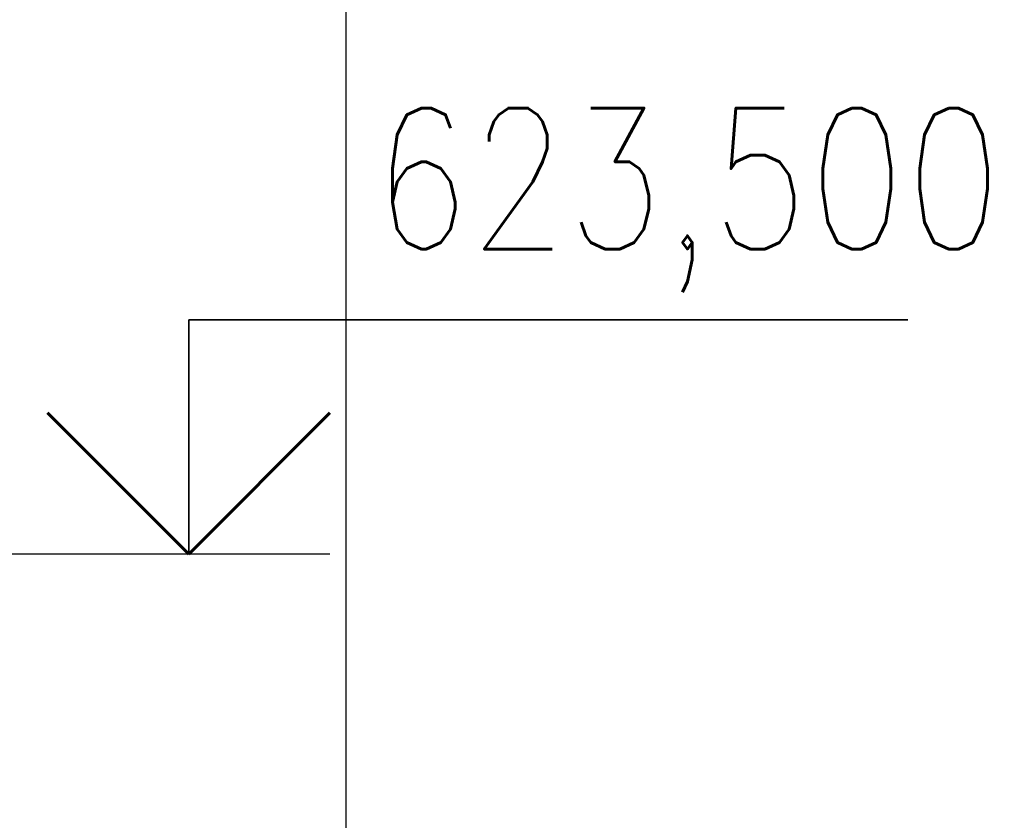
# Model space of a CAD drawing. Header units: millimetres. Extents: x 214111 to 284873, y 268617 to 319354.
# Tile 549 of 656: x 255935 to 258029, y 290122 to 291824. Entities that reach past the tile are written whole.
import ezdxf
from ezdxf.enums import TextEntityAlignment as Align

# ---------------------------------------------------------------- set-up
doc = ezdxf.new("R2010")
doc.units = ezdxf.units.MM
doc.layers.get('0').update_dxf_attribs({"color": 250})
doc.layers.add('ГТО-2_Бетон_025', color=7, linetype='Continuous', lineweight=25)
doc.layers.add('ГТО-2_Размеры', color=7, linetype='Continuous')
doc.layers.add('ГТО-2_Штриховка_018', color=7, linetype='Continuous', lineweight=18, true_color=0x6b6b6b)
doc.styles.add('RomanS', font='romans.shx', dxfattribs={"width": 0.7})

# ---------------------------------------------------------------- blocks, each defined once
blk = doc.blocks.new('*U412')
at = {"color": 2, "lineweight": 35, "ltscale": 100}
for p, q in [((6.061, 0), (6.061, 4.98)), ((6.061, 4.98), (21.353, 4.98))]:
    blk.add_line(p, q, dxfattribs=at)
at = {"color": 3, "lineweight": 60, "ltscale": 100}
for p, q in [((6.061, 0), (3.061, 3)), ((9.061, 3), (6.061, 0))]:
    blk.add_line(p, q, dxfattribs=at)
at = {"color": 7, "lineweight": 25, "ltscale": 100}
blk.add_line((9.061, 0), (0, 0), dxfattribs=at)
at = {"color": 2, "ltscale": 100, "style": 'RomanS', "width": 0.8, "flags": 8}
for tag, p in [('OTMETKA', (23.465, 7.98)), ('OTMETKA_2', (9.292, 1.98))]:
    blk.add_attdef(tag, text='', height=3, dxfattribs=at).set_placement(p, align=Align.MIDDLE_RIGHT)

msp = doc.modelspace()

# ---------------------------------------------------------------- hatches: boundary and pattern name
at = {"layer": 'ГТО-2_Штриховка_018'}
h = msp.add_hatch(dxfattribs=at)
h.set_pattern_fill('ANSI35', color=256, scale=100)
h.set_pattern_definition([(45, (-196417.1, -923498.2), (-449.0128, 449.0128), []), (45, (-195968.06, -923498.2), (-449.0128, 449.0128), [793.75, -158.75, 0, -158.75])])
h.paths.add_polyline_path([(219771.1, 277297.5), (219771.1, 299688.1), (221971.1, 299688.1), (221971.1, 299188.1), (223028.6, 299188.1), (223028.6, 298688.1), (224028.6, 298688.1), (224028.6, 299697.5), (222171.1, 299697.5), (222171.1, 299838.1), (218271.1, 299838.1), (218271.1, 299697.5), (218271.1, 299695.8), (218271.1, 277297.5)])
h.paths.add_polyline_path([(264778.6, 298688.1), (265778.6, 298688.1), (265778.6, 299438.1), (265478.6, 299438.1), (265478.6, 299688.1), (264778.6, 299688.1)])
h.paths.add_polyline_path([(258028.8, 298697.5), (259028.8, 298697.5), (259028.8, 299688.1), (258028.8, 299688.1)])
h.paths.add_polyline_path([(237028.6, 298697.5), (238028.6, 298697.5), (238028.6, 299697.5), (237028.6, 299697.5)])
edge = h.paths.add_edge_path()
edge.add_line((223079.1, 280597.5), (223079.1, 279632.5))
edge.add_line((223079.1, 279632.5), (223079.1, 279597.5))
edge.add_line((223079.1, 279597.5), (219779.1, 279597.5))
edge.add_line((219779.1, 279597.5), (219779.1, 277297.5))
edge.add_line((219779.1, 277297.5), (223531.9, 273297.5))
edge.add_line((223531.9, 273297.5), (227023.6, 273397.5))
edge.add_line((227023.6, 273397.5), (227023.6, 275420.9))
edge.add_line((227023.6, 275420.9), (226248.2, 275400.9))
edge.add_arc((226281.8, 275877.2), 477.5, 183.2802, 265.9635, ccw=False)
edge.add_line((225805.1, 275849.9), (225966.8, 277115.1))
edge.add_line((225966.8, 277115.1), (226204.1, 279572.7))
edge.add_line((226204.1, 279572.7), (226033.1, 279572.7))
edge.add_line((226033.1, 279572.7), (226033.1, 279612.7))
edge.add_line((226033.1, 279612.7), (225746.1, 279612.2))
edge.add_line((225746.1, 279612.2), (225694.4, 279652.2))
edge.add_line((225694.4, 279652.2), (225705.6, 279736.1))
edge.add_line((225705.6, 279736.1), (225705.6, 279784))
edge.add_line((225705.6, 279784), (225700.6, 279875.2))
edge.add_line((225700.6, 279875.2), (225498, 279863.5))
edge.add_arc((224735.2, 280163.6), 819.7, 265.689, 338.5284, ccw=False)
edge.add_arc((224693.3, 280181.9), 835.9, 150.1787, 268.6523, ccw=False)
edge.add_line((223968.1, 280597.5), (223079.1, 280597.5))
h.paths.add_polyline_path([(224416.6, 276501.3), (224310.4, 276552.5), (225486.4, 276552.5), (225592.6, 276501.3)], flags=16)
edge = h.paths.add_edge_path()
edge.add_arc((233243.2, 279626), 37.5, 0, 360)
edge = h.paths.add_edge_path()
edge.add_line((266418.6, 277388.1), (266418.6, 279788.1))
edge.add_line((266418.6, 279788.1), (266768.6, 280088.1))
edge.add_line((266768.6, 280088.1), (266771.1, 280338.1))
edge.add_line((266771.1, 280338.1), (266471.1, 280338.1))
edge.add_line((266471.1, 280338.1), (266471.1, 280588.1))
edge.add_line((266471.1, 280588.1), (265671.1, 280588.1))
edge.add_line((265671.1, 280588.1), (265671.1, 280597.9))
edge.add_line((265671.1, 280597.9), (264582.7, 280597.5))
edge.add_arc((264095, 280197.7), 630.7, -0.0098, 39.3518, ccw=False)
edge.add_arc((264095.4, 280196.1), 630.2, -150.4091, 0.1349, ccw=False)
edge.add_line((263547.4, 279884.8), (263349.3, 279876.5))
edge.add_line((263349.3, 279876.5), (263346.8, 279652.3))
edge.add_line((263346.8, 279652.3), (263306.8, 279622.3))
edge.add_line((263306.8, 279622.3), (263019.3, 279604.8))
edge.add_line((263019.3, 279604.8), (263019.3, 279582.3))
edge.add_line((263019.3, 279582.3), (262999.3, 279582.3))
edge.add_line((262999.3, 279582.3), (262849.3, 279571.9))
edge.add_line((262849.3, 279571.9), (262925.2, 278785.8))
edge.add_line((262925.2, 278785.8), (262941.3, 278619.1))
edge.add_line((262941.3, 278619.1), (262959, 278435.5))
edge.add_line((262959, 278435.5), (262975.9, 278260.2))
edge.add_line((262975.9, 278260.2), (263065.5, 277124.5))
edge.add_line((263065.5, 277124.5), (263247.3, 275859.5))
edge.add_arc((262669.5, 275981.3), 590.5, 280.6944, 348.0936, ccw=False)
edge.add_line((262779.1, 275401.1), (262039.3, 275421.1))
edge.add_line((262039.3, 275421.1), (262039.3, 273397.5))
edge.add_line((262039.3, 273397.5), (266271.1, 273397.5))
edge.add_line((266271.1, 273397.5), (266271.1, 275197.6))
edge.add_line((266271.1, 275197.6), (266418.6, 277388.1))
h.paths.add_polyline_path([(251031.3, 298697.5), (252031.3, 298697.5), (252031.3, 299697.5), (251031.3, 299697.5)])
h.paths.add_polyline_path([(230028.6, 298688.1), (231028.6, 298688.1), (231028.6, 299688.1), (230028.6, 299688.1)])
h.paths.add_polyline_path([(244028.6, 298697.5), (245028.6, 298697.5), (245028.6, 299697.5), (244028.6, 299697.5)])
edge = h.paths.add_edge_path()
edge.add_line((255039.3, 277199.7), (255039.3, 277197.5))
edge.add_line((255039.3, 277197.5), (255072, 277197.5))
edge.add_arc((255072, 277447.5), 250, 262.4773, 270, ccw=False)
h.paths.add_polyline_path([(266418.6, 274287.9), (266418.6, 276887.9), (266418.6, 275087.9)], flags=16)
h.paths.add_polyline_path([(266362.2, 277388.1), (266271.1, 275197.6), (266271.1, 273397.5), (270768.6, 273388.1), (273268.6, 275388.1), (274768.6, 275388.1), (274768.6, 297288.1), (277768.6, 298288.1), (277768.6, 299688.1), (269078.6, 299688.1), (269078.6, 299447.5), (268778.6, 299447.5), (268778.6, 298697.5), (269778.6, 298688.1), (269778.6, 299183.4), (273271.1, 299192.8), (273271.1, 286697.5), (269521.1, 286697.5), (269521.1, 286447.5), (269221.1, 286447.5), (269221.1, 286197.5), (273271.1, 286197.5), (273271.1, 280588.1), (269071.1, 280588.1), (269071.1, 280338.1), (268771.1, 280338.1), (268771.1, 280088.1), (273271.1, 280088.1), (273271.1, 277388.1)])

# ---------------------------------------------------------------- linework, layer by layer
at = {"layer": 'ГТО-2_Бетон_025'}
msp.add_lwpolyline([(256628.6, 298288.1), (256628.6, 285688.1), (255128.6, 285688.1), (255128.6, 298288.1)], dxfattribs=at)

# ---------------------------------------------------------------- block references
at = {"layer": 'ГТО-2_Размеры'}
ref = msp.add_blockref('*U412', (255688.5, 290688.1), dxfattribs=dict(at, xscale=100, yscale=100, zscale=100))
ref.add_attrib('OTMETKA', '623,500', dxfattribs={"layer": '0', "color": 2, "ltscale": 100, "height": 300, "style": 'RomanS', "width": 0.8}).set_placement((258023.6, 291486.1), align=Align.MIDDLE_RIGHT)

doc.saveas('drawing.dxf')
